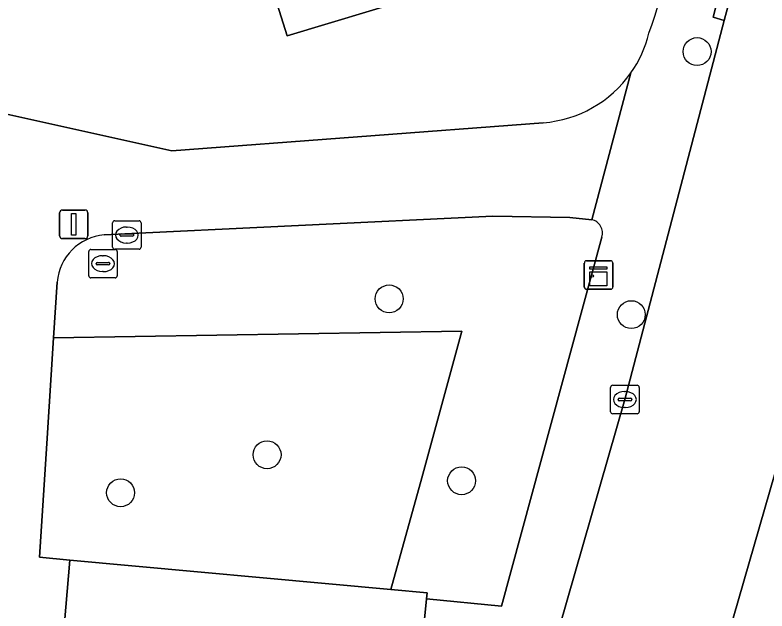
# Model space of a CAD drawing. Extents: x 163683 to 164494, y 382709 to 383872.
# Drawn here: x 164269.65 to 164296.05, y 383478.47 to 383499.38 of the extents above; entities that cross this region are included whole.
import ezdxf

# ---------------------------------------------------------------- set-up
doc = ezdxf.new("R2010")
doc.units = 0
for name, color, linetype in [('IMGEO_Boom', 7, 'Continuous'), ('IMGEO_Erf', 7, 'Continuous'), ('IMGEO_Groenvoorziening', 7, 'Continuous'), ('IMGEO_Kast', 7, 'Continuous'), ('IMGEO_Kolk', 7, 'Continuous'), ('IMGEO_Lichtmast', 7, 'Continuous'), ('IMGEO_Pand', 7, 'Continuous'), ('IMGEO_Parkeervlak_open', 7, 'Continuous'), ('IMGEO_Rijbaan_lokaal_open', 7, 'Continuous'), ('IMGEO_Rioolput', 7, 'Continuous'), ('IMGEO_Voetpad_open', 7, 'Continuous')]:
    doc.layers.add(name, color=color, linetype=linetype)

msp = doc.modelspace()

# ---------------------------------------------------------------- linework, layer by layer
at = {"layer": 'IMGEO_Boom'}
for centre in [(164293.594, 383498.097), (164282.785, 383489.421), (164291.283, 383488.867), (164278.501, 383483.949), (164285.326, 383483.036), (164273.357, 383482.615)]:
    msp.add_circle(centre, 0.489, dxfattribs=at)
at = {"layer": 'IMGEO_Erf'}
for points in [[(164283.641, 383500), (164279.2, 383498.649), (164278.782, 383500)], [(164265.356, 383496.791), (164275.152, 383494.614), (164288.195, 383495.602)]]:
    msp.add_lwpolyline(points, dxfattribs=at)
for centre, radius, start, end in [((164276.34, 383504.445), 16.576, 339.8686, 16.4646), ((164287.882, 383499.734), 4.142, 324.8077, 346.1124), ((164287.878, 383499.737), 4.148, 274.3901, 324.806)]:
    msp.add_arc(centre, radius, start, end, dxfattribs=at)
at = {"layer": 'IMGEO_Groenvoorziening'}
for points in [[(164289.896, 383492.199), (164289.125, 383492.277), (164286.426, 383492.324), (164272.783, 383491.663)], [(164271.129, 383490.011), (164271.005, 383488.057), (164285.331, 383488.281), (164283.937, 383483.135), (164282.843, 383479.219), (164284.119, 383479.101), (164284.099, 383478.897), (164286.723, 383478.632), (164290.25, 383491.591)]]:
    msp.add_lwpolyline(points, dxfattribs=at)
msp.add_lwpolyline([(164285.331, 383488.281), (164271.005, 383488.057), (164270.769, 383484.347), (164270.515, 383480.354), (164271.579, 383480.256), (164282.843, 383479.219), (164283.937, 383483.135)], close=True, dxfattribs=at)
for centre, radius, start, end in [((164289.795, 383491.733), 0.477, 342.6375, 77.7816), ((164272.935, 383489.856), 1.813, 94.8211, 175.1096)]:
    msp.add_arc(centre, radius, start, end, dxfattribs=at)
at = {"layer": 'IMGEO_Kast'}
for p, q in [((164289.635, 383489.832), (164289.635, 383490.673)), ((164289.635, 383490.673), (164289.635, 383489.832)), ((164289.71, 383490.757), (164290.551, 383490.757)), ((164290.551, 383490.757), (164289.71, 383490.757)), ((164290.635, 383490.682), (164290.635, 383489.841)), ((164290.635, 383489.841), (164290.635, 383490.682)), ((164290.56, 383489.757), (164289.719, 383489.757)), ((164289.719, 383489.757), (164290.56, 383489.757))]:
    msp.add_line(p, q, dxfattribs=at)
for points in [[(164289.83, 383490.547), (164290.43, 383490.547), (164290.43, 383490.462), (164289.83, 383490.462), (164289.83, 383490.547)], [(164289.83, 383490.372), (164290.43, 383490.372), (164290.43, 383489.883), (164289.83, 383489.883), (164289.83, 383490.372)]]:
    msp.add_lwpolyline(points, dxfattribs=at)
msp.add_circle((164289.914, 383490.221), 0.0377, dxfattribs=at)
for centre, start, end in [((164289.713, 383490.679), 92.4484, 184.2845), ((164289.713, 383490.679), 92.4484, 184.2845), ((164290.557, 383490.679), 2.4484, 94.2845), ((164290.557, 383490.679), 2.4484, 94.2845), ((164289.713, 383489.835), 182.4484, 274.2845), ((164289.713, 383489.835), 182.4484, 274.2845), ((164290.557, 383489.835), 272.4484, 4.2845), ((164290.557, 383489.835), 272.4484, 4.2845)]:
    msp.add_arc(centre, 0.0779, start, end, dxfattribs=at)
at = {"layer": 'IMGEO_Kolk'}
for p, q in [((164273.078, 383491.234), (164273.078, 383492.086)), ((164273.153, 383492.16), (164274.005, 383492.16)), ((164274.079, 383492.086), (164274.079, 383491.234)), ((164273.38, 383491.703), (164273.778, 383491.703)), ((164273.566, 383491.94), (164273.591, 383491.94)), ((164273.337, 383491.654), (164273.337, 383491.666)), ((164273.775, 383491.617), (164273.377, 383491.617)), ((164273.821, 383491.666), (164273.821, 383491.654)), ((164273.589, 383491.38), (164273.564, 383491.38)), ((164274.005, 383491.16), (164273.153, 383491.16)), ((164290.559, 383485.461), (164290.559, 383486.313)), ((164290.634, 383486.387), (164291.486, 383486.387)), ((164291.047, 383486.167), (164291.072, 383486.167)), ((164291.56, 383486.313), (164291.56, 383485.461)), ((164290.861, 383485.93), (164291.259, 383485.93)), ((164290.818, 383485.881), (164290.818, 383485.893)), ((164291.256, 383485.844), (164290.858, 383485.844)), ((164291.302, 383485.893), (164291.302, 383485.881)), ((164291.486, 383485.387), (164290.634, 383485.387)), ((164291.07, 383485.607), (164291.045, 383485.607))]:
    msp.add_line(p, q, dxfattribs=at)
for points in [[(164273.078, 383491.234), (164273.078, 383492.086)], [(164273.153, 383492.16), (164274.005, 383492.16)], [(164274.079, 383492.086), (164274.079, 383491.234)], [(164274.005, 383491.16), (164273.153, 383491.16)], [(164290.559, 383485.461), (164290.559, 383486.313)], [(164290.634, 383486.387), (164291.486, 383486.387)], [(164291.56, 383486.313), (164291.56, 383485.461)], [(164291.486, 383485.387), (164290.634, 383485.387)]]:
    msp.add_lwpolyline(points, dxfattribs=at)
for centre, radius, start, end in [((164273.155, 383492.084), 0.0765, 91.552, 178.448), ((164273.155, 383492.084), 0.0765, 91.552, 178.448), ((164274.003, 383492.084), 0.0765, 1.552, 88.448), ((164274.003, 383492.084), 0.0765, 1.552, 88.448), ((164273.377, 383491.663), 0.0403, 85.8775, 175.7526), ((164273.782, 383491.665), 0.0386, 1.7309, 96.639), ((164273.374, 383491.653), 0.0366, 178.938, 274.7102), ((164273.778, 383491.66), 0.043, 264.8664, 352.4533), ((164273.155, 383491.236), 0.0765, 181.552, 268.448), ((164273.155, 383491.236), 0.0765, 181.552, 268.448), ((164274.003, 383491.236), 0.0765, 271.552, 358.448), ((164274.003, 383491.236), 0.0765, 271.552, 358.448), ((164290.636, 383486.311), 0.0765, 91.552, 178.448), ((164290.636, 383486.311), 0.0765, 91.552, 178.448), ((164291.484, 383486.311), 0.0765, 1.552, 88.448), ((164291.484, 383486.311), 0.0765, 1.552, 88.448), ((164290.858, 383485.89), 0.0403, 85.8775, 175.7526), ((164291.263, 383485.892), 0.0386, 1.7309, 96.639), ((164290.855, 383485.88), 0.0366, 178.938, 274.7102), ((164291.259, 383485.887), 0.043, 264.8664, 352.4533), ((164290.636, 383485.463), 0.0765, 181.552, 268.448), ((164290.636, 383485.463), 0.0765, 181.552, 268.448), ((164291.484, 383485.463), 0.0765, 271.552, 358.448), ((164291.484, 383485.463), 0.0765, 271.552, 358.448)]:
    msp.add_arc(centre, radius, start, end, dxfattribs=at)
for centre, major_axis, ratio, start_param, end_param in [((164273.565, 383491.66), (-0.387, 0.002), 0.722429, 4.712389, 7.853982), ((164273.59, 383491.66), (-0.39, 0.002), 0.717154, 1.570796, 4.712389), ((164291.046, 383485.887), (-0.387, 0.002), 0.722429, 4.712389, 7.853982), ((164291.071, 383485.887), (-0.39, 0.002), 0.717154, 1.570796, 4.712389)]:
    msp.add_ellipse(centre, major_axis=major_axis, ratio=ratio, start_param=start_param, end_param=end_param, dxfattribs=at)
at = {"layer": 'IMGEO_Lichtmast'}
for p, q in [((164271.319, 383492.536), (164272.109, 383492.536)), ((164272.109, 383492.536), (164271.319, 383492.536)), ((164271.219, 383491.636), (164271.219, 383492.436)), ((164271.219, 383492.436), (164271.219, 383491.636)), ((164272.209, 383492.436), (164272.209, 383491.636)), ((164272.209, 383491.636), (164272.209, 383492.436)), ((164272.109, 383491.536), (164271.319, 383491.536)), ((164271.319, 383491.536), (164272.109, 383491.536))]:
    msp.add_line(p, q, dxfattribs=at)
msp.add_lwpolyline([(164271.639, 383492.411), (164271.789, 383492.411), (164271.789, 383491.661), (164271.639, 383491.661), (164271.639, 383492.411)], dxfattribs=at)
for centre, start, end in [((164271.319, 383492.436), 90, 180), ((164271.319, 383492.436), 90, 180), ((164272.109, 383492.436), 0, 90), ((164272.109, 383492.436), 360, 90), ((164271.319, 383491.636), 180, 270), ((164271.319, 383491.636), 180, 270), ((164272.109, 383491.636), 270, 0), ((164272.109, 383491.636), 270, 0)]:
    msp.add_arc(centre, 0.1, start, end, dxfattribs=at)
at = {"layer": 'IMGEO_Pand'}
msp.add_lwpolyline([(164277.295, 383504.804), (164278.782, 383500), (164279.2, 383498.649), (164283.641, 383500), (164287.172, 383501.074), (164285.992, 383504.888), (164288.283, 383505.597), (164287.842, 383507.022), (164288.271, 383507.154), (164287.99, 383508.058)], close=True, dxfattribs=at)
at = {"layer": 'IMGEO_Parkeervlak_open'}
msp.add_lwpolyline([(164301.373, 383502.691), (164296.512, 383483.93), (164292.509, 383470.06), (164289.997, 383462.405), (164285.942, 383451.098)], dxfattribs=at)
msp.add_lwpolyline([(164284.099, 383478.897), (164284.119, 383479.101), (164282.843, 383479.219), (164271.579, 383480.256), (164271.195, 383475.717), (164283.668, 383474.513)], close=True, dxfattribs=at)
at = {"layer": 'IMGEO_Rijbaan_lokaal_open'}
msp.add_lwpolyline([(164282.609, 383442.428), (164285.185, 383448.975), (164285.942, 383451.098), (164289.997, 383462.405), (164292.509, 383470.06), (164296.512, 383483.93), (164301.373, 383502.691), (164301.984, 383505.966), (164302.291, 383508.113), (164302.805, 383514.86), (164297.231, 383515.236), (164296.464, 383507.743), (164295.719, 383503.563), (164294.549, 383499.188), (164291.06, 383485.887), (164287.57, 383473.765), (164285.635, 383467.367), (164282.883, 383459.323), (164281.723, 383456.029), (164279.615, 383450.118), (164274.265, 383436.773), (164279.5, 383434.657), (164279.865, 383435.582)], close=True, dxfattribs=at)
at = {"layer": 'IMGEO_Rioolput'}
for p, q in [((164272.239, 383490.23), (164272.239, 383491.082)), ((164272.314, 383491.156), (164273.166, 383491.156)), ((164272.727, 383490.936), (164272.752, 383490.936)), ((164273.24, 383491.082), (164273.24, 383490.23)), ((164272.498, 383490.65), (164272.498, 383490.662)), ((164272.541, 383490.699), (164272.939, 383490.699)), ((164272.982, 383490.662), (164272.982, 383490.65)), ((164272.936, 383490.613), (164272.538, 383490.613)), ((164273.166, 383490.156), (164272.314, 383490.156)), ((164272.75, 383490.376), (164272.725, 383490.376))]:
    msp.add_line(p, q, dxfattribs=at)
for points in [[(164272.239, 383490.23), (164272.239, 383491.082)], [(164272.314, 383491.156), (164273.166, 383491.156)], [(164273.24, 383491.082), (164273.24, 383490.23)], [(164273.166, 383490.156), (164272.314, 383490.156)]]:
    msp.add_lwpolyline(points, dxfattribs=at)
for centre, radius, start, end in [((164272.316, 383491.08), 0.0765, 91.552, 178.448), ((164272.316, 383491.08), 0.0765, 91.552, 178.448), ((164273.164, 383491.08), 0.0765, 1.552, 88.448), ((164273.164, 383491.08), 0.0765, 1.552, 88.448), ((164272.538, 383490.659), 0.0403, 85.8775, 175.7526), ((164272.535, 383490.649), 0.0366, 178.938, 274.7102), ((164272.939, 383490.656), 0.043, 264.8664, 352.4533), ((164272.943, 383490.661), 0.0386, 1.7309, 96.639), ((164272.316, 383490.232), 0.0765, 181.552, 268.448), ((164272.316, 383490.232), 0.0765, 181.552, 268.448), ((164273.164, 383490.232), 0.0765, 271.552, 358.448), ((164273.164, 383490.232), 0.0765, 271.552, 358.448)]:
    msp.add_arc(centre, radius, start, end, dxfattribs=at)
for centre, major_axis, ratio, start_param, end_param in [((164272.726, 383490.656), (-0.387, 0.002), 0.722429, 4.712389, 7.853982), ((164272.751, 383490.656), (-0.39, 0.002), 0.717154, 1.570796, 4.712389)]:
    msp.add_ellipse(centre, major_axis=major_axis, ratio=ratio, start_param=start_param, end_param=end_param, dxfattribs=at)
at = {"layer": 'IMGEO_Voetpad_open'}
for points in [[(164290.25, 383491.591), (164286.723, 383478.632), (164284.099, 383478.897), (164283.668, 383474.513), (164285.584, 383474.328), (164287.57, 383473.765), (164291.06, 383485.887), (164294.549, 383499.188), (164294.156, 383499.31), (164295.27, 383503.672), (164295.719, 383503.563), (164296.464, 383507.743), (164297.231, 383515.236), (164295.017, 383515.951)], [(164288.195, 383495.602), (164275.152, 383494.614), (164265.356, 383496.791), (164264.969, 383498.228), (164262.275, 383497.387), (164258.557, 383497.659)], [(164272.783, 383491.663), (164286.426, 383492.324), (164289.125, 383492.277), (164289.896, 383492.199), (164291.267, 383497.347)], [(164291.267, 383497.347), (164289.896, 383492.199)], [(164279.954, 383460.188), (164283.519, 383468.138), (164280.642, 383468.439), (164280.568, 383464.261), (164270.513, 383465.177), (164270.738, 383469.683), (164269.767, 383469.778), (164270.168, 383475.816), (164271.195, 383475.717), (164271.579, 383480.256), (164270.515, 383480.354), (164270.769, 383484.347), (164271.005, 383488.057), (164271.129, 383490.011)]]:
    msp.add_lwpolyline(points, dxfattribs=at)
msp.add_lwpolyline([(164294.549, 383499.188), (164295.719, 383503.563), (164295.27, 383503.672), (164294.156, 383499.31)], close=True, dxfattribs=at)
for centre, radius, start, end in [((164276.34, 383504.445), 16.576, 339.8686, 16.4646), ((164287.882, 383499.734), 4.142, 324.8077, 346.1124), ((164287.878, 383499.737), 4.148, 274.3901, 324.806), ((164289.795, 383491.733), 0.477, 342.6375, 77.7816), ((164272.935, 383489.856), 1.813, 94.8211, 175.1096)]:
    msp.add_arc(centre, radius, start, end, dxfattribs=at)

doc.saveas('drawing.dxf')
